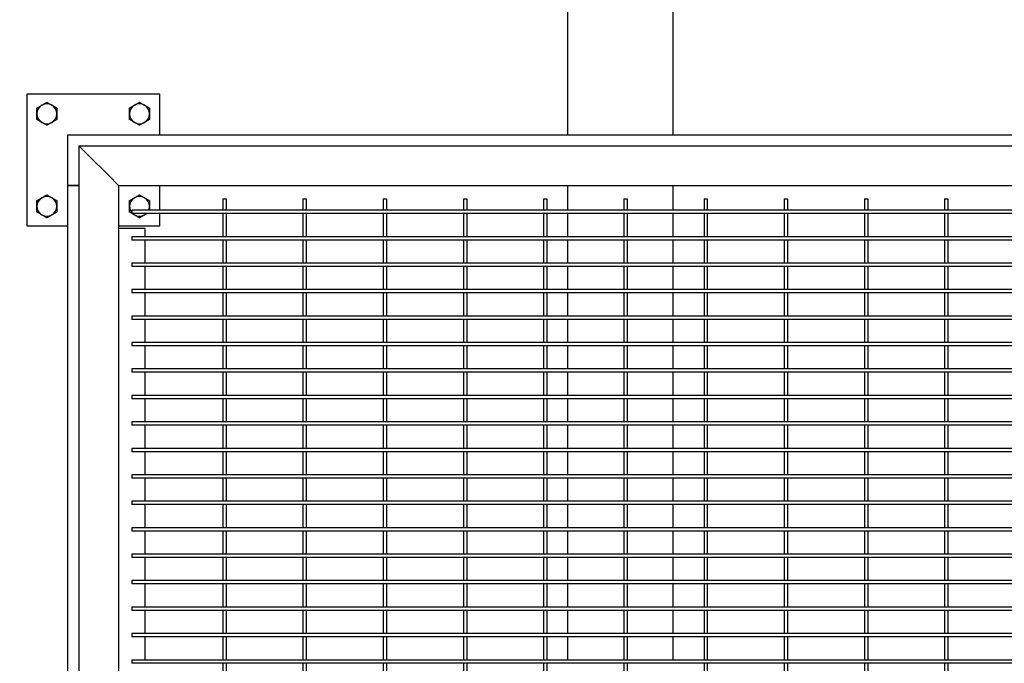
# Model space of a CAD drawing. Header units: inches. Extents: x 36 to 1719, y -84 to 1122.
# Tile 507 of 550: x 914 to 951, y 830 to 854. Entities that reach past the tile are written whole.
import ezdxf

# ---------------------------------------------------------------- set-up
doc = ezdxf.new("R2010")
doc.units = ezdxf.units.IN
doc.header["$LTSCALE"] = 48
doc.header["$MEASUREMENT"] = 0
doc.layers.add('Dimension (ANSI)', color=7, linetype='Continuous', lineweight=25)
doc.layers.add('Visible (ANSI)', color=7, linetype='Continuous', lineweight=30)
doc.styles.add('Note Text (ANSI)', font='tahoma.ttf')
doc.dimstyles.new('Architectural (ANSI)', dxfattribs={"dimscale": 48, "dimtxt": 0.125, "dimasz": 0.098425, "dimexe": 0.125, "dimexo": 0.0625, "dimgap": 0.031496, "dimtad": 0, "dimtih": 1, "dimtoh": 1, "dimdec": 4, "dimrnd": 1e-08, "dimzin": 3, "dimdsep": 46, "dimlunit": 4, "dimtxsty": 'Note Text (ANSI)', "dimcen": 0.09, "dimdle": 0.393701, "dimclrd": 256, "dimclre": 256, "dimclrt": 256, "dimadec": 0, "dimazin": 3, "dimtfac": 0.96, "dimtofl": 0, "dimtmove": 0, "dimatfit": 3, "dimfxl": 1, "dimfrac": 2, "dimtolj": 1, "dimtzin": 12, "dimlwd": -1, "dimlwe": -1, "dimarcsym": 0})

# ---------------------------------------------------------------- blocks, each defined once
blk = doc.blocks.new('*D15')
at = {"layer": 'Defpoints', "color": 0, "transparency": 16777216}
for p in [(1025.918, 851.171), (748.918, 837.215), (1025.918, 740.031)]:
    blk.add_point(p, dxfattribs=at)
at = {"layer": 'Dimension (ANSI)', "transparency": 16777216}
for p, q in [((1025.918, 848.171), (1025.918, 734.031)), ((748.918, 834.215), (748.918, 734.031)), ((753.642, 740.031), (875.572, 740.031)), ((1021.193, 740.031), (899.263, 740.031))]:
    blk.add_line(p, q, dxfattribs=at)
for points in [[(753.642, 740.818), (753.642, 739.243), (748.918, 740.031)], [(1021.193, 740.818), (1021.193, 739.243), (1025.918, 740.031)]]:
    blk.add_solid(points, dxfattribs=at)
at = {"layer": 'Dimension (ANSI)', "transparency": 16777216, "insert": (877.084, 743.156), "char_height": 6, "attachment_point": 1, "style": 'Note Text (ANSI)'}
blk.add_mtext('\\A1;23\'-1"', dxfattribs=at)

msp = doc.modelspace()

# ---------------------------------------------------------------- linework, layer by layer
at = {"layer": 'Visible (ANSI)'}
for p, q in [((934.41768, 886.9914), (934.41768, 849.63131)), ((938.41768, 849.63131), (938.41768, 867.8289)), ((913.99768, 851.17131), (918.99768, 851.17131)), ((913.99768, 846.17131), (913.99768, 851.17131)), ((918.99768, 851.17131), (918.99768, 849.63131)), ((915.53768, 849.63131), (1024.37768, 849.63131)), ((915.53768, 847.71131), (915.53768, 849.63131)), ((915.95768, 849.21131), (916.33268, 848.83631)), ((915.95768, 849.21131), (915.95768, 809.21131)), ((915.95768, 849.21131), (1023.95768, 849.21131)), ((916.33268, 848.83631), (915.95768, 849.21131)), ((917.08268, 848.08631), (916.33268, 848.83631)), ((916.33268, 848.83631), (917.08268, 848.08631)), ((917.08268, 848.08631), (917.45768, 847.71131)), ((917.45768, 847.71131), (917.08268, 848.08631)), ((915.95768, 847.71131), (915.53768, 847.71131)), ((915.53768, 810.71131), (915.53768, 847.71131)), ((915.53768, 847.71131), (915.95768, 847.71131)), ((917.45768, 847.71131), (917.45768, 810.71131)), ((917.45768, 847.71131), (1022.45768, 847.71131)), ((918.99768, 847.71131), (918.99768, 846.77381)), ((934.41768, 847.71131), (934.41768, 846.77381)), ((938.41768, 846.77381), (938.41768, 847.71131)), ((921.39518, 847.21131), (921.52018, 847.21131)), ((921.39518, 847.21131), (921.39518, 846.77381)), ((921.52018, 847.21131), (921.52018, 846.77381)), ((924.42643, 847.21131), (924.55143, 847.21131)), ((924.42643, 847.21131), (924.42643, 846.77381)), ((924.55143, 847.21131), (924.55143, 846.77381)), ((927.45768, 847.21131), (927.58268, 847.21131)), ((927.45768, 847.21131), (927.45768, 846.77381)), ((927.58268, 847.21131), (927.58268, 846.77381)), ((930.48893, 847.21131), (930.61393, 847.21131)), ((930.48893, 847.21131), (930.48893, 846.77381)), ((930.61393, 847.21131), (930.61393, 846.77381)), ((933.52018, 847.21131), (933.64518, 847.21131)), ((933.52018, 847.21131), (933.52018, 846.77381)), ((933.64518, 847.21131), (933.64518, 846.77381)), ((936.55143, 847.21131), (936.67643, 847.21131)), ((936.55143, 847.21131), (936.55143, 846.77381)), ((936.67643, 847.21131), (936.67643, 846.77381)), ((939.58268, 847.21131), (939.70768, 847.21131)), ((939.58268, 847.21131), (939.58268, 846.77381)), ((939.70768, 847.21131), (939.70768, 846.77381)), ((942.61393, 847.21131), (942.73893, 847.21131)), ((942.61393, 847.21131), (942.61393, 846.77381)), ((942.73893, 847.21131), (942.73893, 846.77381)), ((945.64518, 847.21131), (945.77018, 847.21131)), ((945.64518, 847.21131), (945.64518, 846.77381)), ((945.77018, 847.21131), (945.77018, 846.77381)), ((948.67643, 847.21131), (948.80143, 847.21131)), ((948.67643, 847.21131), (948.67643, 846.77381)), ((948.80143, 847.21131), (948.80143, 846.77381)), ((921.45768, 846.77381), (917.95768, 846.77381)), ((917.95768, 846.77381), (917.95768, 846.64881)), ((921.45768, 846.64881), (917.95768, 846.64881)), ((918.99768, 846.64881), (918.99768, 846.17131)), ((921.39518, 846.64881), (921.39518, 845.77381)), ((924.48893, 846.77381), (921.45768, 846.77381)), ((924.48893, 846.64881), (921.45768, 846.64881)), ((921.52018, 846.64881), (921.52018, 845.77381)), ((924.42643, 846.64881), (924.42643, 845.77381)), ((927.52018, 846.77381), (924.48893, 846.77381)), ((927.52018, 846.64881), (924.48893, 846.64881)), ((924.55143, 846.64881), (924.55143, 845.77381)), ((927.45768, 846.64881), (927.45768, 845.77381)), ((930.55143, 846.77381), (927.52018, 846.77381)), ((930.55143, 846.64881), (927.52018, 846.64881)), ((927.58268, 846.64881), (927.58268, 845.77381)), ((930.48893, 846.64881), (930.48893, 845.77381)), ((933.58268, 846.77381), (930.55143, 846.77381)), ((933.58268, 846.64881), (930.55143, 846.64881)), ((930.61393, 846.64881), (930.61393, 845.77381)), ((933.52018, 846.64881), (933.52018, 845.77381)), ((936.61393, 846.77381), (933.58268, 846.77381)), ((936.61393, 846.64881), (933.58268, 846.64881)), ((933.64518, 846.64881), (933.64518, 845.77381)), ((934.41768, 846.64881), (934.41768, 845.77381)), ((936.55143, 846.64881), (936.55143, 845.77381)), ((939.64518, 846.77381), (936.61393, 846.77381)), ((939.64518, 846.64881), (936.61393, 846.64881)), ((936.67643, 846.64881), (936.67643, 845.77381)), ((938.41768, 845.77381), (938.41768, 846.64881)), ((939.58268, 846.64881), (939.58268, 845.77381)), ((942.67643, 846.77381), (939.64518, 846.77381)), ((942.67643, 846.64881), (939.64518, 846.64881)), ((939.70768, 846.64881), (939.70768, 845.77381)), ((942.61393, 846.64881), (942.61393, 845.77381)), ((945.70768, 846.77381), (942.67643, 846.77381)), ((945.70768, 846.64881), (942.67643, 846.64881)), ((942.73893, 846.64881), (942.73893, 845.77381)), ((945.64518, 846.64881), (945.64518, 845.77381)), ((948.73893, 846.77381), (945.70768, 846.77381)), ((948.73893, 846.64881), (945.70768, 846.64881)), ((945.77018, 846.64881), (945.77018, 845.77381)), ((948.67643, 846.64881), (948.67643, 845.77381)), ((951.77018, 846.77381), (948.73893, 846.77381)), ((951.77018, 846.64881), (948.73893, 846.64881)), ((948.80143, 846.64881), (948.80143, 845.77381)), ((915.53768, 846.17131), (913.99768, 846.17131)), ((918.99768, 846.17131), (917.45768, 846.17131)), ((918.45768, 846.08631), (917.45768, 846.08631)), ((918.45768, 845.77381), (918.45768, 846.08631)), ((921.45768, 845.77381), (917.95768, 845.77381)), ((917.95768, 845.77381), (917.95768, 845.64881)), ((921.45768, 845.64881), (917.95768, 845.64881)), ((918.45768, 844.77381), (918.45768, 845.64881)), ((921.39518, 845.64881), (921.39518, 844.77381)), ((924.48893, 845.77381), (921.45768, 845.77381)), ((924.48893, 845.64881), (921.45768, 845.64881)), ((921.52018, 845.64881), (921.52018, 844.77381)), ((924.42643, 845.64881), (924.42643, 844.77381)), ((927.52018, 845.77381), (924.48893, 845.77381)), ((927.52018, 845.64881), (924.48893, 845.64881)), ((924.55143, 845.64881), (924.55143, 844.77381)), ((927.45768, 845.64881), (927.45768, 844.77381)), ((930.55143, 845.77381), (927.52018, 845.77381)), ((930.55143, 845.64881), (927.52018, 845.64881)), ((927.58268, 845.64881), (927.58268, 844.77381)), ((930.48893, 845.64881), (930.48893, 844.77381)), ((933.58268, 845.77381), (930.55143, 845.77381)), ((933.58268, 845.64881), (930.55143, 845.64881)), ((930.61393, 845.64881), (930.61393, 844.77381)), ((933.52018, 845.64881), (933.52018, 844.77381)), ((936.61393, 845.77381), (933.58268, 845.77381)), ((936.61393, 845.64881), (933.58268, 845.64881)), ((933.64518, 845.64881), (933.64518, 844.77381)), ((934.41768, 845.64881), (934.41768, 844.77381)), ((936.55143, 845.64881), (936.55143, 844.77381)), ((939.64518, 845.77381), (936.61393, 845.77381)), ((939.64518, 845.64881), (936.61393, 845.64881)), ((936.67643, 845.64881), (936.67643, 844.77381)), ((938.41768, 844.77381), (938.41768, 845.64881)), ((939.58268, 845.64881), (939.58268, 844.77381)), ((942.67643, 845.77381), (939.64518, 845.77381)), ((942.67643, 845.64881), (939.64518, 845.64881)), ((939.70768, 845.64881), (939.70768, 844.77381)), ((942.61393, 845.64881), (942.61393, 844.77381)), ((945.70768, 845.77381), (942.67643, 845.77381)), ((945.70768, 845.64881), (942.67643, 845.64881)), ((942.73893, 845.64881), (942.73893, 844.77381)), ((945.64518, 845.64881), (945.64518, 844.77381)), ((948.73893, 845.77381), (945.70768, 845.77381)), ((948.73893, 845.64881), (945.70768, 845.64881)), ((945.77018, 845.64881), (945.77018, 844.77381)), ((948.67643, 845.64881), (948.67643, 844.77381)), ((951.77018, 845.77381), (948.73893, 845.77381)), ((951.77018, 845.64881), (948.73893, 845.64881)), ((948.80143, 845.64881), (948.80143, 844.77381)), ((921.45768, 844.77381), (917.95768, 844.77381)), ((917.95768, 844.77381), (917.95768, 844.64881)), ((924.48893, 844.77381), (921.45768, 844.77381)), ((927.52018, 844.77381), (924.48893, 844.77381)), ((930.55143, 844.77381), (927.52018, 844.77381)), ((933.58268, 844.77381), (930.55143, 844.77381)), ((936.61393, 844.77381), (933.58268, 844.77381)), ((939.64518, 844.77381), (936.61393, 844.77381)), ((942.67643, 844.77381), (939.64518, 844.77381)), ((945.70768, 844.77381), (942.67643, 844.77381)), ((948.73893, 844.77381), (945.70768, 844.77381)), ((951.77018, 844.77381), (948.73893, 844.77381)), ((921.45768, 844.64881), (917.95768, 844.64881)), ((918.45768, 843.77381), (918.45768, 844.64881)), ((921.39518, 844.64881), (921.39518, 843.77381)), ((924.48893, 844.64881), (921.45768, 844.64881)), ((921.52018, 844.64881), (921.52018, 843.77381)), ((924.42643, 844.64881), (924.42643, 843.77381)), ((927.52018, 844.64881), (924.48893, 844.64881)), ((924.55143, 844.64881), (924.55143, 843.77381)), ((927.45768, 844.64881), (927.45768, 843.77381)), ((930.55143, 844.64881), (927.52018, 844.64881)), ((927.58268, 844.64881), (927.58268, 843.77381)), ((930.48893, 844.64881), (930.48893, 843.77381)), ((933.58268, 844.64881), (930.55143, 844.64881)), ((930.61393, 844.64881), (930.61393, 843.77381)), ((933.52018, 844.64881), (933.52018, 843.77381)), ((936.61393, 844.64881), (933.58268, 844.64881)), ((933.64518, 844.64881), (933.64518, 843.77381)), ((934.41768, 844.64881), (934.41768, 843.77381)), ((936.55143, 844.64881), (936.55143, 843.77381)), ((939.64518, 844.64881), (936.61393, 844.64881)), ((936.67643, 844.64881), (936.67643, 843.77381)), ((938.41768, 843.77381), (938.41768, 844.64881)), ((939.58268, 844.64881), (939.58268, 843.77381)), ((942.67643, 844.64881), (939.64518, 844.64881)), ((939.70768, 844.64881), (939.70768, 843.77381)), ((942.61393, 844.64881), (942.61393, 843.77381)), ((945.70768, 844.64881), (942.67643, 844.64881)), ((942.73893, 844.64881), (942.73893, 843.77381)), ((945.64518, 844.64881), (945.64518, 843.77381)), ((948.73893, 844.64881), (945.70768, 844.64881)), ((945.77018, 844.64881), (945.77018, 843.77381)), ((948.67643, 844.64881), (948.67643, 843.77381)), ((951.77018, 844.64881), (948.73893, 844.64881)), ((948.80143, 844.64881), (948.80143, 843.77381)), ((921.45768, 843.77381), (917.95768, 843.77381)), ((917.95768, 843.77381), (917.95768, 843.64881)), ((921.45768, 843.64881), (917.95768, 843.64881)), ((918.45768, 842.77381), (918.45768, 843.64881)), ((921.39518, 843.64881), (921.39518, 842.77381)), ((924.48893, 843.77381), (921.45768, 843.77381)), ((924.48893, 843.64881), (921.45768, 843.64881)), ((921.52018, 843.64881), (921.52018, 842.77381)), ((924.42643, 843.64881), (924.42643, 842.77381)), ((927.52018, 843.77381), (924.48893, 843.77381)), ((927.52018, 843.64881), (924.48893, 843.64881)), ((924.55143, 843.64881), (924.55143, 842.77381)), ((927.45768, 843.64881), (927.45768, 842.77381)), ((930.55143, 843.77381), (927.52018, 843.77381)), ((930.55143, 843.64881), (927.52018, 843.64881)), ((927.58268, 843.64881), (927.58268, 842.77381)), ((930.48893, 843.64881), (930.48893, 842.77381)), ((933.58268, 843.77381), (930.55143, 843.77381)), ((933.58268, 843.64881), (930.55143, 843.64881)), ((930.61393, 843.64881), (930.61393, 842.77381)), ((933.52018, 843.64881), (933.52018, 842.77381)), ((936.61393, 843.77381), (933.58268, 843.77381)), ((936.61393, 843.64881), (933.58268, 843.64881)), ((933.64518, 843.64881), (933.64518, 842.77381)), ((934.41768, 843.64881), (934.41768, 842.77381)), ((936.55143, 843.64881), (936.55143, 842.77381)), ((939.64518, 843.77381), (936.61393, 843.77381)), ((939.64518, 843.64881), (936.61393, 843.64881)), ((936.67643, 843.64881), (936.67643, 842.77381)), ((938.41768, 842.77381), (938.41768, 843.64881)), ((939.58268, 843.64881), (939.58268, 842.77381)), ((942.67643, 843.77381), (939.64518, 843.77381)), ((942.67643, 843.64881), (939.64518, 843.64881)), ((939.70768, 843.64881), (939.70768, 842.77381)), ((942.61393, 843.64881), (942.61393, 842.77381)), ((945.70768, 843.77381), (942.67643, 843.77381)), ((945.70768, 843.64881), (942.67643, 843.64881)), ((942.73893, 843.64881), (942.73893, 842.77381)), ((945.64518, 843.64881), (945.64518, 842.77381)), ((948.73893, 843.77381), (945.70768, 843.77381)), ((948.73893, 843.64881), (945.70768, 843.64881)), ((945.77018, 843.64881), (945.77018, 842.77381)), ((948.67643, 843.64881), (948.67643, 842.77381)), ((951.77018, 843.77381), (948.73893, 843.77381)), ((951.77018, 843.64881), (948.73893, 843.64881)), ((948.80143, 843.64881), (948.80143, 842.77381)), ((921.45768, 842.77381), (917.95768, 842.77381)), ((917.95768, 842.77381), (917.95768, 842.64881)), ((921.45768, 842.64881), (917.95768, 842.64881)), ((918.45768, 841.77381), (918.45768, 842.64881)), ((921.39518, 842.64881), (921.39518, 841.77381)), ((924.48893, 842.77381), (921.45768, 842.77381)), ((924.48893, 842.64881), (921.45768, 842.64881)), ((921.52018, 842.64881), (921.52018, 841.77381)), ((924.42643, 842.64881), (924.42643, 841.77381)), ((927.52018, 842.77381), (924.48893, 842.77381)), ((927.52018, 842.64881), (924.48893, 842.64881)), ((924.55143, 842.64881), (924.55143, 841.77381)), ((927.45768, 842.64881), (927.45768, 841.77381)), ((930.55143, 842.77381), (927.52018, 842.77381)), ((930.55143, 842.64881), (927.52018, 842.64881)), ((927.58268, 842.64881), (927.58268, 841.77381)), ((930.48893, 842.64881), (930.48893, 841.77381)), ((933.58268, 842.77381), (930.55143, 842.77381)), ((933.58268, 842.64881), (930.55143, 842.64881)), ((930.61393, 842.64881), (930.61393, 841.77381)), ((933.52018, 842.64881), (933.52018, 841.77381)), ((936.61393, 842.77381), (933.58268, 842.77381)), ((936.61393, 842.64881), (933.58268, 842.64881)), ((933.64518, 842.64881), (933.64518, 841.77381)), ((934.41768, 842.64881), (934.41768, 841.77381)), ((936.55143, 842.64881), (936.55143, 841.77381)), ((939.64518, 842.77381), (936.61393, 842.77381)), ((939.64518, 842.64881), (936.61393, 842.64881)), ((936.67643, 842.64881), (936.67643, 841.77381)), ((938.41768, 841.77381), (938.41768, 842.64881)), ((939.58268, 842.64881), (939.58268, 841.77381)), ((942.67643, 842.77381), (939.64518, 842.77381)), ((942.67643, 842.64881), (939.64518, 842.64881)), ((939.70768, 842.64881), (939.70768, 841.77381)), ((942.61393, 842.64881), (942.61393, 841.77381)), ((945.70768, 842.77381), (942.67643, 842.77381)), ((945.70768, 842.64881), (942.67643, 842.64881)), ((942.73893, 842.64881), (942.73893, 841.77381)), ((945.64518, 842.64881), (945.64518, 841.77381)), ((948.73893, 842.77381), (945.70768, 842.77381)), ((948.73893, 842.64881), (945.70768, 842.64881)), ((945.77018, 842.64881), (945.77018, 841.77381)), ((948.67643, 842.64881), (948.67643, 841.77381)), ((951.77018, 842.77381), (948.73893, 842.77381)), ((951.77018, 842.64881), (948.73893, 842.64881)), ((948.80143, 842.64881), (948.80143, 841.77381)), ((921.45768, 841.77381), (917.95768, 841.77381)), ((917.95768, 841.77381), (917.95768, 841.64881)), ((924.48893, 841.77381), (921.45768, 841.77381)), ((927.52018, 841.77381), (924.48893, 841.77381)), ((930.55143, 841.77381), (927.52018, 841.77381)), ((933.58268, 841.77381), (930.55143, 841.77381)), ((936.61393, 841.77381), (933.58268, 841.77381)), ((939.64518, 841.77381), (936.61393, 841.77381)), ((942.67643, 841.77381), (939.64518, 841.77381)), ((945.70768, 841.77381), (942.67643, 841.77381)), ((948.73893, 841.77381), (945.70768, 841.77381)), ((951.77018, 841.77381), (948.73893, 841.77381)), ((921.45768, 841.64881), (917.95768, 841.64881)), ((918.45768, 840.77381), (918.45768, 841.64881)), ((921.39518, 841.64881), (921.39518, 840.77381)), ((924.48893, 841.64881), (921.45768, 841.64881)), ((921.52018, 841.64881), (921.52018, 840.77381)), ((924.42643, 841.64881), (924.42643, 840.77381)), ((927.52018, 841.64881), (924.48893, 841.64881)), ((924.55143, 841.64881), (924.55143, 840.77381)), ((927.45768, 841.64881), (927.45768, 840.77381)), ((930.55143, 841.64881), (927.52018, 841.64881)), ((927.58268, 841.64881), (927.58268, 840.77381)), ((930.48893, 841.64881), (930.48893, 840.77381)), ((933.58268, 841.64881), (930.55143, 841.64881)), ((930.61393, 841.64881), (930.61393, 840.77381)), ((933.52018, 841.64881), (933.52018, 840.77381)), ((936.61393, 841.64881), (933.58268, 841.64881)), ((933.64518, 841.64881), (933.64518, 840.77381)), ((934.41768, 841.64881), (934.41768, 840.77381)), ((936.55143, 841.64881), (936.55143, 840.77381)), ((939.64518, 841.64881), (936.61393, 841.64881)), ((936.67643, 841.64881), (936.67643, 840.77381)), ((938.41768, 840.77381), (938.41768, 841.64881)), ((939.58268, 841.64881), (939.58268, 840.77381)), ((942.67643, 841.64881), (939.64518, 841.64881)), ((939.70768, 841.64881), (939.70768, 840.77381)), ((942.61393, 841.64881), (942.61393, 840.77381)), ((945.70768, 841.64881), (942.67643, 841.64881)), ((942.73893, 841.64881), (942.73893, 840.77381)), ((945.64518, 841.64881), (945.64518, 840.77381)), ((948.73893, 841.64881), (945.70768, 841.64881)), ((945.77018, 841.64881), (945.77018, 840.77381)), ((948.67643, 841.64881), (948.67643, 840.77381)), ((951.77018, 841.64881), (948.73893, 841.64881)), ((948.80143, 841.64881), (948.80143, 840.77381)), ((921.45768, 840.77381), (917.95768, 840.77381)), ((917.95768, 840.77381), (917.95768, 840.64881)), ((921.45768, 840.64881), (917.95768, 840.64881)), ((918.45768, 839.77381), (918.45768, 840.64881)), ((921.39518, 840.64881), (921.39518, 839.77381)), ((924.48893, 840.77381), (921.45768, 840.77381)), ((924.48893, 840.64881), (921.45768, 840.64881)), ((921.52018, 840.64881), (921.52018, 839.77381)), ((924.42643, 840.64881), (924.42643, 839.77381)), ((927.52018, 840.77381), (924.48893, 840.77381)), ((927.52018, 840.64881), (924.48893, 840.64881)), ((924.55143, 840.64881), (924.55143, 839.77381)), ((927.45768, 840.64881), (927.45768, 839.77381)), ((930.55143, 840.77381), (927.52018, 840.77381)), ((930.55143, 840.64881), (927.52018, 840.64881)), ((927.58268, 840.64881), (927.58268, 839.77381)), ((930.48893, 840.64881), (930.48893, 839.77381)), ((933.58268, 840.77381), (930.55143, 840.77381)), ((933.58268, 840.64881), (930.55143, 840.64881)), ((930.61393, 840.64881), (930.61393, 839.77381)), ((933.52018, 840.64881), (933.52018, 839.77381)), ((936.61393, 840.77381), (933.58268, 840.77381)), ((936.61393, 840.64881), (933.58268, 840.64881)), ((933.64518, 840.64881), (933.64518, 839.77381)), ((934.41768, 840.64881), (934.41768, 839.77381)), ((936.55143, 840.64881), (936.55143, 839.77381)), ((939.64518, 840.77381), (936.61393, 840.77381)), ((939.64518, 840.64881), (936.61393, 840.64881)), ((936.67643, 840.64881), (936.67643, 839.77381)), ((938.41768, 839.77381), (938.41768, 840.64881)), ((939.58268, 840.64881), (939.58268, 839.77381)), ((942.67643, 840.77381), (939.64518, 840.77381)), ((942.67643, 840.64881), (939.64518, 840.64881)), ((939.70768, 840.64881), (939.70768, 839.77381)), ((942.61393, 840.64881), (942.61393, 839.77381)), ((945.70768, 840.77381), (942.67643, 840.77381)), ((945.70768, 840.64881), (942.67643, 840.64881)), ((942.73893, 840.64881), (942.73893, 839.77381)), ((945.64518, 840.64881), (945.64518, 839.77381)), ((948.73893, 840.77381), (945.70768, 840.77381)), ((948.73893, 840.64881), (945.70768, 840.64881)), ((945.77018, 840.64881), (945.77018, 839.77381)), ((948.67643, 840.64881), (948.67643, 839.77381)), ((951.77018, 840.77381), (948.73893, 840.77381)), ((951.77018, 840.64881), (948.73893, 840.64881)), ((948.80143, 840.64881), (948.80143, 839.77381)), ((921.45768, 839.77381), (917.95768, 839.77381)), ((917.95768, 839.77381), (917.95768, 839.64881)), ((921.45768, 839.64881), (917.95768, 839.64881)), ((918.45768, 838.77381), (918.45768, 839.64881)), ((921.39518, 839.64881), (921.39518, 838.77381)), ((924.48893, 839.77381), (921.45768, 839.77381)), ((924.48893, 839.64881), (921.45768, 839.64881)), ((921.52018, 839.64881), (921.52018, 838.77381)), ((924.42643, 839.64881), (924.42643, 838.77381)), ((927.52018, 839.77381), (924.48893, 839.77381)), ((927.52018, 839.64881), (924.48893, 839.64881)), ((924.55143, 839.64881), (924.55143, 838.77381)), ((927.45768, 839.64881), (927.45768, 838.77381)), ((930.55143, 839.77381), (927.52018, 839.77381)), ((930.55143, 839.64881), (927.52018, 839.64881)), ((927.58268, 839.64881), (927.58268, 838.77381)), ((930.48893, 839.64881), (930.48893, 838.77381)), ((933.58268, 839.77381), (930.55143, 839.77381)), ((933.58268, 839.64881), (930.55143, 839.64881)), ((930.61393, 839.64881), (930.61393, 838.77381)), ((933.52018, 839.64881), (933.52018, 838.77381)), ((936.61393, 839.77381), (933.58268, 839.77381)), ((936.61393, 839.64881), (933.58268, 839.64881)), ((933.64518, 839.64881), (933.64518, 838.77381)), ((934.41768, 839.64881), (934.41768, 838.77381)), ((936.55143, 839.64881), (936.55143, 838.77381)), ((939.64518, 839.77381), (936.61393, 839.77381)), ((939.64518, 839.64881), (936.61393, 839.64881)), ((936.67643, 839.64881), (936.67643, 838.77381)), ((938.41768, 838.77381), (938.41768, 839.64881)), ((939.58268, 839.64881), (939.58268, 838.77381)), ((942.67643, 839.77381), (939.64518, 839.77381)), ((942.67643, 839.64881), (939.64518, 839.64881)), ((939.70768, 839.64881), (939.70768, 838.77381)), ((942.61393, 839.64881), (942.61393, 838.77381)), ((945.70768, 839.77381), (942.67643, 839.77381)), ((945.70768, 839.64881), (942.67643, 839.64881)), ((942.73893, 839.64881), (942.73893, 838.77381)), ((945.64518, 839.64881), (945.64518, 838.77381)), ((948.73893, 839.77381), (945.70768, 839.77381)), ((948.73893, 839.64881), (945.70768, 839.64881)), ((945.77018, 839.64881), (945.77018, 838.77381)), ((948.67643, 839.64881), (948.67643, 838.77381)), ((951.77018, 839.77381), (948.73893, 839.77381)), ((951.77018, 839.64881), (948.73893, 839.64881)), ((948.80143, 839.64881), (948.80143, 838.77381)), ((921.45768, 838.77381), (917.95768, 838.77381)), ((917.95768, 838.77381), (917.95768, 838.64881)), ((921.45768, 838.64881), (917.95768, 838.64881)), ((918.45768, 837.77381), (918.45768, 838.64881)), ((921.39518, 838.64881), (921.39518, 837.77381)), ((924.48893, 838.77381), (921.45768, 838.77381)), ((924.48893, 838.64881), (921.45768, 838.64881)), ((921.52018, 838.64881), (921.52018, 837.77381)), ((924.42643, 838.64881), (924.42643, 837.77381)), ((927.52018, 838.77381), (924.48893, 838.77381)), ((927.52018, 838.64881), (924.48893, 838.64881)), ((924.55143, 838.64881), (924.55143, 837.77381)), ((927.45768, 838.64881), (927.45768, 837.77381)), ((930.55143, 838.77381), (927.52018, 838.77381)), ((930.55143, 838.64881), (927.52018, 838.64881)), ((927.58268, 838.64881), (927.58268, 837.77381)), ((930.48893, 838.64881), (930.48893, 837.77381)), ((933.58268, 838.77381), (930.55143, 838.77381)), ((933.58268, 838.64881), (930.55143, 838.64881)), ((930.61393, 838.64881), (930.61393, 837.77381)), ((933.52018, 838.64881), (933.52018, 837.77381)), ((936.61393, 838.77381), (933.58268, 838.77381)), ((936.61393, 838.64881), (933.58268, 838.64881)), ((933.64518, 838.64881), (933.64518, 837.77381)), ((934.41768, 838.64881), (934.41768, 837.77381)), ((936.55143, 838.64881), (936.55143, 837.77381)), ((939.64518, 838.77381), (936.61393, 838.77381)), ((939.64518, 838.64881), (936.61393, 838.64881)), ((936.67643, 838.64881), (936.67643, 837.77381)), ((938.41768, 837.77381), (938.41768, 838.64881)), ((939.58268, 838.64881), (939.58268, 837.77381)), ((942.67643, 838.77381), (939.64518, 838.77381)), ((942.67643, 838.64881), (939.64518, 838.64881)), ((939.70768, 838.64881), (939.70768, 837.77381)), ((942.61393, 838.64881), (942.61393, 837.77381)), ((945.70768, 838.77381), (942.67643, 838.77381)), ((945.70768, 838.64881), (942.67643, 838.64881)), ((942.73893, 838.64881), (942.73893, 837.77381)), ((945.64518, 838.64881), (945.64518, 837.77381)), ((948.73893, 838.77381), (945.70768, 838.77381)), ((948.73893, 838.64881), (945.70768, 838.64881)), ((945.77018, 838.64881), (945.77018, 837.77381)), ((948.67643, 838.64881), (948.67643, 837.77381)), ((951.77018, 838.77381), (948.73893, 838.77381)), ((951.77018, 838.64881), (948.73893, 838.64881)), ((948.80143, 838.64881), (948.80143, 837.77381)), ((921.45768, 837.77381), (917.95768, 837.77381)), ((917.95768, 837.77381), (917.95768, 837.64881)), ((924.48893, 837.77381), (921.45768, 837.77381)), ((927.52018, 837.77381), (924.48893, 837.77381)), ((930.55143, 837.77381), (927.52018, 837.77381)), ((933.58268, 837.77381), (930.55143, 837.77381)), ((936.61393, 837.77381), (933.58268, 837.77381)), ((939.64518, 837.77381), (936.61393, 837.77381)), ((942.67643, 837.77381), (939.64518, 837.77381)), ((945.70768, 837.77381), (942.67643, 837.77381)), ((948.73893, 837.77381), (945.70768, 837.77381)), ((951.77018, 837.77381), (948.73893, 837.77381)), ((921.45768, 837.64881), (917.95768, 837.64881)), ((918.45768, 836.77381), (918.45768, 837.64881)), ((921.39518, 837.64881), (921.39518, 836.77381)), ((924.48893, 837.64881), (921.45768, 837.64881)), ((921.52018, 837.64881), (921.52018, 836.77381)), ((924.42643, 837.64881), (924.42643, 836.77381)), ((927.52018, 837.64881), (924.48893, 837.64881)), ((924.55143, 837.64881), (924.55143, 836.77381)), ((927.45768, 837.64881), (927.45768, 836.77381)), ((930.55143, 837.64881), (927.52018, 837.64881)), ((927.58268, 837.64881), (927.58268, 836.77381)), ((930.48893, 837.64881), (930.48893, 836.77381)), ((933.58268, 837.64881), (930.55143, 837.64881)), ((930.61393, 837.64881), (930.61393, 836.77381)), ((933.52018, 837.64881), (933.52018, 836.77381)), ((936.61393, 837.64881), (933.58268, 837.64881)), ((933.64518, 837.64881), (933.64518, 836.77381)), ((934.41768, 837.64881), (934.41768, 836.77381)), ((936.55143, 837.64881), (936.55143, 836.77381)), ((939.64518, 837.64881), (936.61393, 837.64881)), ((936.67643, 837.64881), (936.67643, 836.77381)), ((938.41768, 836.77381), (938.41768, 837.64881)), ((939.58268, 837.64881), (939.58268, 836.77381)), ((942.67643, 837.64881), (939.64518, 837.64881)), ((939.70768, 837.64881), (939.70768, 836.77381)), ((942.61393, 837.64881), (942.61393, 836.77381)), ((945.70768, 837.64881), (942.67643, 837.64881)), ((942.73893, 837.64881), (942.73893, 836.77381)), ((945.64518, 837.64881), (945.64518, 836.77381)), ((948.73893, 837.64881), (945.70768, 837.64881)), ((945.77018, 837.64881), (945.77018, 836.77381)), ((948.67643, 837.64881), (948.67643, 836.77381)), ((951.77018, 837.64881), (948.73893, 837.64881)), ((948.80143, 837.64881), (948.80143, 836.77381)), ((921.45768, 836.77381), (917.95768, 836.77381)), ((917.95768, 836.77381), (917.95768, 836.64881)), ((921.45768, 836.64881), (917.95768, 836.64881)), ((918.45768, 835.77381), (918.45768, 836.64881)), ((921.39518, 836.64881), (921.39518, 835.77381)), ((924.48893, 836.77381), (921.45768, 836.77381)), ((924.48893, 836.64881), (921.45768, 836.64881)), ((921.52018, 836.64881), (921.52018, 835.77381)), ((924.42643, 836.64881), (924.42643, 835.77381)), ((927.52018, 836.77381), (924.48893, 836.77381)), ((927.52018, 836.64881), (924.48893, 836.64881)), ((924.55143, 836.64881), (924.55143, 835.77381)), ((927.45768, 836.64881), (927.45768, 835.77381)), ((930.55143, 836.77381), (927.52018, 836.77381)), ((930.55143, 836.64881), (927.52018, 836.64881)), ((927.58268, 836.64881), (927.58268, 835.77381)), ((930.48893, 836.64881), (930.48893, 835.77381)), ((933.58268, 836.77381), (930.55143, 836.77381)), ((933.58268, 836.64881), (930.55143, 836.64881)), ((930.61393, 836.64881), (930.61393, 835.77381)), ((933.52018, 836.64881), (933.52018, 835.77381)), ((936.61393, 836.77381), (933.58268, 836.77381)), ((936.61393, 836.64881), (933.58268, 836.64881)), ((933.64518, 836.64881), (933.64518, 835.77381)), ((934.41768, 836.64881), (934.41768, 835.77381)), ((936.55143, 836.64881), (936.55143, 835.77381)), ((939.64518, 836.77381), (936.61393, 836.77381)), ((939.64518, 836.64881), (936.61393, 836.64881)), ((936.67643, 836.64881), (936.67643, 835.77381)), ((938.41768, 835.77381), (938.41768, 836.64881)), ((939.58268, 836.64881), (939.58268, 835.77381)), ((942.67643, 836.77381), (939.64518, 836.77381)), ((942.67643, 836.64881), (939.64518, 836.64881)), ((939.70768, 836.64881), (939.70768, 835.77381)), ((942.61393, 836.64881), (942.61393, 835.77381)), ((945.70768, 836.77381), (942.67643, 836.77381)), ((945.70768, 836.64881), (942.67643, 836.64881)), ((942.73893, 836.64881), (942.73893, 835.77381)), ((945.64518, 836.64881), (945.64518, 835.77381)), ((948.73893, 836.77381), (945.70768, 836.77381)), ((948.73893, 836.64881), (945.70768, 836.64881)), ((945.77018, 836.64881), (945.77018, 835.77381)), ((948.67643, 836.64881), (948.67643, 835.77381)), ((951.77018, 836.77381), (948.73893, 836.77381)), ((951.77018, 836.64881), (948.73893, 836.64881)), ((948.80143, 836.64881), (948.80143, 835.77381)), ((921.45768, 835.77381), (917.95768, 835.77381)), ((917.95768, 835.77381), (917.95768, 835.64881)), ((921.45768, 835.64881), (917.95768, 835.64881)), ((918.45768, 834.77381), (918.45768, 835.64881)), ((921.39518, 835.64881), (921.39518, 834.77381)), ((924.48893, 835.77381), (921.45768, 835.77381)), ((924.48893, 835.64881), (921.45768, 835.64881)), ((921.52018, 835.64881), (921.52018, 834.77381)), ((924.42643, 835.64881), (924.42643, 834.77381)), ((927.52018, 835.77381), (924.48893, 835.77381)), ((927.52018, 835.64881), (924.48893, 835.64881)), ((924.55143, 835.64881), (924.55143, 834.77381)), ((927.45768, 835.64881), (927.45768, 834.77381)), ((930.55143, 835.77381), (927.52018, 835.77381)), ((930.55143, 835.64881), (927.52018, 835.64881)), ((927.58268, 835.64881), (927.58268, 834.77381)), ((930.48893, 835.64881), (930.48893, 834.77381)), ((933.58268, 835.77381), (930.55143, 835.77381)), ((933.58268, 835.64881), (930.55143, 835.64881)), ((930.61393, 835.64881), (930.61393, 834.77381)), ((933.52018, 835.64881), (933.52018, 834.77381)), ((936.61393, 835.77381), (933.58268, 835.77381)), ((936.61393, 835.64881), (933.58268, 835.64881)), ((933.64518, 835.64881), (933.64518, 834.77381)), ((934.41768, 835.64881), (934.41768, 834.77381)), ((936.55143, 835.64881), (936.55143, 834.77381)), ((939.64518, 835.77381), (936.61393, 835.77381)), ((939.64518, 835.64881), (936.61393, 835.64881)), ((936.67643, 835.64881), (936.67643, 834.77381)), ((938.41768, 834.77381), (938.41768, 835.64881)), ((939.58268, 835.64881), (939.58268, 834.77381)), ((942.67643, 835.77381), (939.64518, 835.77381)), ((942.67643, 835.64881), (939.64518, 835.64881)), ((939.70768, 835.64881), (939.70768, 834.77381)), ((942.61393, 835.64881), (942.61393, 834.77381)), ((945.70768, 835.77381), (942.67643, 835.77381)), ((945.70768, 835.64881), (942.67643, 835.64881)), ((942.73893, 835.64881), (942.73893, 834.77381)), ((945.64518, 835.64881), (945.64518, 834.77381)), ((948.73893, 835.77381), (945.70768, 835.77381)), ((948.73893, 835.64881), (945.70768, 835.64881)), ((945.77018, 835.64881), (945.77018, 834.77381)), ((948.67643, 835.64881), (948.67643, 834.77381)), ((951.77018, 835.77381), (948.73893, 835.77381)), ((951.77018, 835.64881), (948.73893, 835.64881)), ((948.80143, 835.64881), (948.80143, 834.77381)), ((921.45768, 834.77381), (917.95768, 834.77381)), ((917.95768, 834.77381), (917.95768, 834.64881)), ((924.48893, 834.77381), (921.45768, 834.77381)), ((927.52018, 834.77381), (924.48893, 834.77381)), ((930.55143, 834.77381), (927.52018, 834.77381)), ((933.58268, 834.77381), (930.55143, 834.77381)), ((936.61393, 834.77381), (933.58268, 834.77381)), ((939.64518, 834.77381), (936.61393, 834.77381)), ((942.67643, 834.77381), (939.64518, 834.77381)), ((945.70768, 834.77381), (942.67643, 834.77381)), ((948.73893, 834.77381), (945.70768, 834.77381)), ((951.77018, 834.77381), (948.73893, 834.77381)), ((921.45768, 834.64881), (917.95768, 834.64881)), ((918.45768, 833.77381), (918.45768, 834.64881)), ((921.39518, 834.64881), (921.39518, 833.77381)), ((924.48893, 834.64881), (921.45768, 834.64881)), ((921.52018, 834.64881), (921.52018, 833.77381)), ((924.42643, 834.64881), (924.42643, 833.77381)), ((927.52018, 834.64881), (924.48893, 834.64881)), ((924.55143, 834.64881), (924.55143, 833.77381)), ((927.45768, 834.64881), (927.45768, 833.77381)), ((930.55143, 834.64881), (927.52018, 834.64881)), ((927.58268, 834.64881), (927.58268, 833.77381)), ((930.48893, 834.64881), (930.48893, 833.77381)), ((933.58268, 834.64881), (930.55143, 834.64881)), ((930.61393, 834.64881), (930.61393, 833.77381)), ((933.52018, 834.64881), (933.52018, 833.77381)), ((936.61393, 834.64881), (933.58268, 834.64881)), ((933.64518, 834.64881), (933.64518, 833.77381)), ((934.41768, 834.64881), (934.41768, 833.77381)), ((936.55143, 834.64881), (936.55143, 833.77381)), ((939.64518, 834.64881), (936.61393, 834.64881)), ((936.67643, 834.64881), (936.67643, 833.77381)), ((938.41768, 833.77381), (938.41768, 834.64881)), ((939.58268, 834.64881), (939.58268, 833.77381)), ((942.67643, 834.64881), (939.64518, 834.64881)), ((939.70768, 834.64881), (939.70768, 833.77381)), ((942.61393, 834.64881), (942.61393, 833.77381)), ((945.70768, 834.64881), (942.67643, 834.64881)), ((942.73893, 834.64881), (942.73893, 833.77381)), ((945.64518, 834.64881), (945.64518, 833.77381)), ((948.73893, 834.64881), (945.70768, 834.64881)), ((945.77018, 834.64881), (945.77018, 833.77381)), ((948.67643, 834.64881), (948.67643, 833.77381)), ((951.77018, 834.64881), (948.73893, 834.64881)), ((948.80143, 834.64881), (948.80143, 833.77381)), ((921.45768, 833.77381), (917.95768, 833.77381)), ((917.95768, 833.77381), (917.95768, 833.64881)), ((921.45768, 833.64881), (917.95768, 833.64881)), ((918.45768, 832.77381), (918.45768, 833.64881)), ((921.39518, 833.64881), (921.39518, 832.77381)), ((924.48893, 833.77381), (921.45768, 833.77381)), ((924.48893, 833.64881), (921.45768, 833.64881)), ((921.52018, 833.64881), (921.52018, 832.77381)), ((924.42643, 833.64881), (924.42643, 832.77381)), ((927.52018, 833.77381), (924.48893, 833.77381)), ((927.52018, 833.64881), (924.48893, 833.64881)), ((924.55143, 833.64881), (924.55143, 832.77381)), ((927.45768, 833.64881), (927.45768, 832.77381)), ((930.55143, 833.77381), (927.52018, 833.77381)), ((930.55143, 833.64881), (927.52018, 833.64881)), ((927.58268, 833.64881), (927.58268, 832.77381)), ((930.48893, 833.64881), (930.48893, 832.77381)), ((933.58268, 833.77381), (930.55143, 833.77381)), ((933.58268, 833.64881), (930.55143, 833.64881)), ((930.61393, 833.64881), (930.61393, 832.77381)), ((933.52018, 833.64881), (933.52018, 832.77381)), ((936.61393, 833.77381), (933.58268, 833.77381)), ((936.61393, 833.64881), (933.58268, 833.64881)), ((933.64518, 833.64881), (933.64518, 832.77381)), ((934.41768, 833.64881), (934.41768, 832.77381)), ((936.55143, 833.64881), (936.55143, 832.77381)), ((939.64518, 833.77381), (936.61393, 833.77381)), ((939.64518, 833.64881), (936.61393, 833.64881)), ((936.67643, 833.64881), (936.67643, 832.77381)), ((938.41768, 832.77381), (938.41768, 833.64881)), ((939.58268, 833.64881), (939.58268, 832.77381)), ((942.67643, 833.77381), (939.64518, 833.77381)), ((942.67643, 833.64881), (939.64518, 833.64881)), ((939.70768, 833.64881), (939.70768, 832.77381)), ((942.61393, 833.64881), (942.61393, 832.77381)), ((945.70768, 833.77381), (942.67643, 833.77381)), ((945.70768, 833.64881), (942.67643, 833.64881)), ((942.73893, 833.64881), (942.73893, 832.77381)), ((945.64518, 833.64881), (945.64518, 832.77381)), ((948.73893, 833.77381), (945.70768, 833.77381)), ((948.73893, 833.64881), (945.70768, 833.64881)), ((945.77018, 833.64881), (945.77018, 832.77381)), ((948.67643, 833.64881), (948.67643, 832.77381)), ((951.77018, 833.77381), (948.73893, 833.77381)), ((951.77018, 833.64881), (948.73893, 833.64881)), ((948.80143, 833.64881), (948.80143, 832.77381)), ((921.45768, 832.77381), (917.95768, 832.77381)), ((917.95768, 832.77381), (917.95768, 832.64881)), ((921.45768, 832.64881), (917.95768, 832.64881)), ((918.45768, 831.77381), (918.45768, 832.64881)), ((921.39518, 832.64881), (921.39518, 831.77381)), ((924.48893, 832.77381), (921.45768, 832.77381)), ((924.48893, 832.64881), (921.45768, 832.64881)), ((921.52018, 832.64881), (921.52018, 831.77381)), ((924.42643, 832.64881), (924.42643, 831.77381)), ((927.52018, 832.77381), (924.48893, 832.77381)), ((927.52018, 832.64881), (924.48893, 832.64881)), ((924.55143, 832.64881), (924.55143, 831.77381)), ((927.45768, 832.64881), (927.45768, 831.77381)), ((930.55143, 832.77381), (927.52018, 832.77381)), ((930.55143, 832.64881), (927.52018, 832.64881)), ((927.58268, 832.64881), (927.58268, 831.77381)), ((930.48893, 832.64881), (930.48893, 831.77381)), ((933.58268, 832.77381), (930.55143, 832.77381)), ((933.58268, 832.64881), (930.55143, 832.64881)), ((930.61393, 832.64881), (930.61393, 831.77381)), ((933.52018, 832.64881), (933.52018, 831.77381)), ((936.61393, 832.77381), (933.58268, 832.77381)), ((936.61393, 832.64881), (933.58268, 832.64881)), ((933.64518, 832.64881), (933.64518, 831.77381)), ((934.41768, 832.64881), (934.41768, 831.77381)), ((936.55143, 832.64881), (936.55143, 831.77381)), ((939.64518, 832.77381), (936.61393, 832.77381)), ((939.64518, 832.64881), (936.61393, 832.64881)), ((936.67643, 832.64881), (936.67643, 831.77381)), ((938.41768, 831.77381), (938.41768, 832.64881)), ((939.58268, 832.64881), (939.58268, 831.77381)), ((942.67643, 832.77381), (939.64518, 832.77381)), ((942.67643, 832.64881), (939.64518, 832.64881)), ((939.70768, 832.64881), (939.70768, 831.77381)), ((942.61393, 832.64881), (942.61393, 831.77381)), ((945.70768, 832.77381), (942.67643, 832.77381)), ((945.70768, 832.64881), (942.67643, 832.64881)), ((942.73893, 832.64881), (942.73893, 831.77381)), ((945.64518, 832.64881), (945.64518, 831.77381)), ((948.73893, 832.77381), (945.70768, 832.77381)), ((948.73893, 832.64881), (945.70768, 832.64881)), ((945.77018, 832.64881), (945.77018, 831.77381)), ((948.67643, 832.64881), (948.67643, 831.77381)), ((951.77018, 832.77381), (948.73893, 832.77381)), ((951.77018, 832.64881), (948.73893, 832.64881)), ((948.80143, 832.64881), (948.80143, 831.77381)), ((921.45768, 831.77381), (917.95768, 831.77381)), ((917.95768, 831.77381), (917.95768, 831.64881)), ((924.48893, 831.77381), (921.45768, 831.77381)), ((927.52018, 831.77381), (924.48893, 831.77381)), ((930.55143, 831.77381), (927.52018, 831.77381)), ((933.58268, 831.77381), (930.55143, 831.77381)), ((936.61393, 831.77381), (933.58268, 831.77381)), ((939.64518, 831.77381), (936.61393, 831.77381)), ((942.67643, 831.77381), (939.64518, 831.77381)), ((945.70768, 831.77381), (942.67643, 831.77381)), ((948.73893, 831.77381), (945.70768, 831.77381)), ((951.77018, 831.77381), (948.73893, 831.77381)), ((921.45768, 831.64881), (917.95768, 831.64881)), ((918.45768, 830.77381), (918.45768, 831.64881)), ((921.39518, 831.64881), (921.39518, 830.77381)), ((924.48893, 831.64881), (921.45768, 831.64881)), ((921.52018, 831.64881), (921.52018, 830.77381)), ((924.42643, 831.64881), (924.42643, 830.77381)), ((927.52018, 831.64881), (924.48893, 831.64881)), ((924.55143, 831.64881), (924.55143, 830.77381)), ((927.45768, 831.64881), (927.45768, 830.77381)), ((930.55143, 831.64881), (927.52018, 831.64881)), ((927.58268, 831.64881), (927.58268, 830.77381)), ((930.48893, 831.64881), (930.48893, 830.77381)), ((933.58268, 831.64881), (930.55143, 831.64881)), ((930.61393, 831.64881), (930.61393, 830.77381)), ((933.52018, 831.64881), (933.52018, 830.77381)), ((936.61393, 831.64881), (933.58268, 831.64881)), ((933.64518, 831.64881), (933.64518, 830.77381)), ((934.41768, 831.64881), (934.41768, 830.77381)), ((936.55143, 831.64881), (936.55143, 830.77381)), ((939.64518, 831.64881), (936.61393, 831.64881)), ((936.67643, 831.64881), (936.67643, 830.77381)), ((938.41768, 830.77381), (938.41768, 831.64881)), ((939.58268, 831.64881), (939.58268, 830.77381)), ((942.67643, 831.64881), (939.64518, 831.64881)), ((939.70768, 831.64881), (939.70768, 830.77381)), ((942.61393, 831.64881), (942.61393, 830.77381)), ((945.70768, 831.64881), (942.67643, 831.64881)), ((942.73893, 831.64881), (942.73893, 830.77381)), ((945.64518, 831.64881), (945.64518, 830.77381)), ((948.73893, 831.64881), (945.70768, 831.64881)), ((945.77018, 831.64881), (945.77018, 830.77381)), ((948.67643, 831.64881), (948.67643, 830.77381)), ((951.77018, 831.64881), (948.73893, 831.64881)), ((948.80143, 831.64881), (948.80143, 830.77381)), ((921.45768, 830.77381), (917.95768, 830.77381)), ((917.95768, 830.77381), (917.95768, 830.64881)), ((921.45768, 830.64881), (917.95768, 830.64881)), ((918.45768, 829.77381), (918.45768, 830.64881)), ((921.39518, 830.64881), (921.39518, 829.77381)), ((924.48893, 830.77381), (921.45768, 830.77381)), ((924.48893, 830.64881), (921.45768, 830.64881)), ((921.52018, 830.64881), (921.52018, 829.77381)), ((924.42643, 830.64881), (924.42643, 829.77381)), ((927.52018, 830.77381), (924.48893, 830.77381)), ((927.52018, 830.64881), (924.48893, 830.64881)), ((924.55143, 830.64881), (924.55143, 829.77381)), ((927.45768, 830.64881), (927.45768, 829.77381)), ((930.55143, 830.77381), (927.52018, 830.77381)), ((930.55143, 830.64881), (927.52018, 830.64881)), ((927.58268, 830.64881), (927.58268, 829.77381)), ((930.48893, 830.64881), (930.48893, 829.77381)), ((933.58268, 830.77381), (930.55143, 830.77381)), ((933.58268, 830.64881), (930.55143, 830.64881)), ((930.61393, 830.64881), (930.61393, 829.77381)), ((933.52018, 830.64881), (933.52018, 829.77381)), ((936.61393, 830.77381), (933.58268, 830.77381)), ((936.61393, 830.64881), (933.58268, 830.64881)), ((933.64518, 830.64881), (933.64518, 829.77381)), ((934.41768, 830.64881), (934.41768, 829.77381)), ((936.55143, 830.64881), (936.55143, 829.77381)), ((939.64518, 830.77381), (936.61393, 830.77381)), ((939.64518, 830.64881), (936.61393, 830.64881)), ((936.67643, 830.64881), (936.67643, 829.77381)), ((938.41768, 829.77381), (938.41768, 830.64881)), ((939.58268, 830.64881), (939.58268, 829.77381)), ((942.67643, 830.77381), (939.64518, 830.77381)), ((942.67643, 830.64881), (939.64518, 830.64881)), ((939.70768, 830.64881), (939.70768, 829.77381)), ((942.61393, 830.64881), (942.61393, 829.77381)), ((945.70768, 830.77381), (942.67643, 830.77381)), ((945.70768, 830.64881), (942.67643, 830.64881)), ((942.73893, 830.64881), (942.73893, 829.77381)), ((945.64518, 830.64881), (945.64518, 829.77381)), ((948.73893, 830.77381), (945.70768, 830.77381)), ((948.73893, 830.64881), (945.70768, 830.64881)), ((945.77018, 830.64881), (945.77018, 829.77381)), ((948.67643, 830.64881), (948.67643, 829.77381)), ((951.77018, 830.77381), (948.73893, 830.77381)), ((951.77018, 830.64881), (948.73893, 830.64881)), ((948.80143, 830.64881), (948.80143, 829.77381)), ((921.45768, 829.77381), (917.95768, 829.77381)), ((917.95768, 829.77381), (917.95768, 829.64881)), ((921.45768, 829.64881), (917.95768, 829.64881)), ((921.39518, 829.64881), (921.39518, 828.77381)), ((924.48893, 829.77381), (921.45768, 829.77381)), ((924.48893, 829.64881), (921.45768, 829.64881)), ((921.52018, 829.64881), (921.52018, 828.77381)), ((924.42643, 829.64881), (924.42643, 828.77381)), ((927.52018, 829.77381), (924.48893, 829.77381)), ((927.52018, 829.64881), (924.48893, 829.64881)), ((924.55143, 829.64881), (924.55143, 828.77381)), ((927.45768, 829.64881), (927.45768, 828.77381)), ((930.55143, 829.77381), (927.52018, 829.77381)), ((930.55143, 829.64881), (927.52018, 829.64881)), ((927.58268, 829.64881), (927.58268, 828.77381)), ((930.48893, 829.64881), (930.48893, 828.77381)), ((933.58268, 829.77381), (930.55143, 829.77381)), ((933.58268, 829.64881), (930.55143, 829.64881)), ((930.61393, 829.64881), (930.61393, 828.77381)), ((933.52018, 829.64881), (933.52018, 828.77381)), ((936.61393, 829.77381), (933.58268, 829.77381)), ((936.61393, 829.64881), (933.58268, 829.64881)), ((933.64518, 829.64881), (933.64518, 828.77381)), ((936.55143, 829.64881), (936.55143, 828.77381)), ((939.64518, 829.77381), (936.61393, 829.77381)), ((939.64518, 829.64881), (936.61393, 829.64881)), ((936.67643, 829.64881), (936.67643, 828.77381)), ((939.58268, 829.64881), (939.58268, 828.77381)), ((942.67643, 829.77381), (939.64518, 829.77381)), ((942.67643, 829.64881), (939.64518, 829.64881)), ((939.70768, 829.64881), (939.70768, 828.77381)), ((942.61393, 829.64881), (942.61393, 828.77381)), ((945.70768, 829.77381), (942.67643, 829.77381)), ((945.70768, 829.64881), (942.67643, 829.64881)), ((942.73893, 829.64881), (942.73893, 828.77381)), ((945.64518, 829.64881), (945.64518, 828.77381)), ((948.73893, 829.77381), (945.70768, 829.77381)), ((948.73893, 829.64881), (945.70768, 829.64881)), ((945.77018, 829.64881), (945.77018, 828.77381)), ((948.67643, 829.64881), (948.67643, 828.77381)), ((951.77018, 829.77381), (948.73893, 829.77381)), ((951.77018, 829.64881), (948.73893, 829.64881)), ((948.80143, 829.64881), (948.80143, 828.77381))]:
    msp.add_line(p, q, dxfattribs=at)
for centre, start, end in [((914.74768, 850.42131), 120, 180), ((914.74768, 850.42131), 60, 120), ((914.74768, 850.42131), 0, 60), ((918.24768, 850.42131), 120, 180), ((918.24768, 850.42131), 60, 120), ((918.24768, 850.42131), 0, 60), ((914.74768, 850.42131), 180, 240), ((914.74768, 850.42131), 300, 0), ((918.24768, 850.42131), 180, 240), ((918.24768, 850.42131), 300, 0), ((914.74768, 850.42131), 240, 300), ((918.24768, 850.42131), 240, 300), ((914.74768, 846.92131), 120, 180), ((914.74768, 846.92131), 60, 120), ((914.74768, 846.92131), 0, 60), ((918.24768, 846.92131), 120, 180), ((918.24768, 846.92131), 60, 120), ((918.24768, 846.92131), 0, 60), ((914.74768, 846.92131), 180, 240), ((914.74768, 846.92131), 240, 300), ((914.74768, 846.92131), 300, 0), ((918.24768, 846.92131), 180, 219.34583), ((918.24768, 846.92131), 226.607672, 240), ((918.24768, 846.92131), 240, 300), ((918.24768, 846.92131), 300, 313.392328), ((918.24768, 846.92131), 336.837931, 0)]:
    msp.add_arc(centre, 0.375, start, end, dxfattribs=at)
for points, weights in [([(914.37268, 850.63781), (914.47316, 850.69583), (914.56018, 850.74607)], [1, 1.0379548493, 1]), ([(914.56018, 850.74607), (914.6472, 850.79631), (914.74768, 850.85432)], [1, 1.0379548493, 1]), ([(914.74768, 850.85432), (914.84816, 850.79631), (914.93518, 850.74607)], [1, 1.0379548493, 1]), ([(914.93518, 850.74607), (915.0222, 850.69583), (915.12268, 850.63781)], [1, 1.0379548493, 1]), ([(917.87268, 850.63781), (917.97316, 850.69583), (918.06018, 850.74607)], [1, 1.0379548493, 1]), ([(918.06018, 850.74607), (918.1472, 850.79631), (918.24768, 850.85432)], [1, 1.0379548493, 1]), ([(918.24768, 850.85432), (918.34816, 850.79631), (918.43518, 850.74607)], [1, 1.0379548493, 1]), ([(918.43518, 850.74607), (918.5222, 850.69583), (918.62268, 850.63781)], [1, 1.0379548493, 1]), ([(914.37268, 850.42131), (914.37268, 850.52179), (914.37268, 850.63781)], [1, 1.0379548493, 1]), ([(914.37268, 850.2048), (914.37268, 850.32083), (914.37268, 850.42131)], [1, 1.0379548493, 1]), ([(915.12268, 850.63781), (915.12268, 850.52179), (915.12268, 850.42131)], [1, 1.0379548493, 1]), ([(915.12268, 850.42131), (915.12268, 850.32083), (915.12268, 850.2048)], [1, 1.0379548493, 1]), ([(917.87268, 850.42131), (917.87268, 850.52179), (917.87268, 850.63781)], [1, 1.0379548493, 1]), ([(917.87268, 850.2048), (917.87268, 850.32083), (917.87268, 850.42131)], [1, 1.0379548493, 1]), ([(918.62268, 850.63781), (918.62268, 850.52179), (918.62268, 850.42131)], [1, 1.0379548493, 1]), ([(918.62268, 850.42131), (918.62268, 850.32083), (918.62268, 850.2048)], [1, 1.0379548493, 1]), ([(914.56018, 850.09655), (914.47316, 850.14679), (914.37268, 850.2048)], [1, 1.0379548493, 1]), ([(914.74768, 849.98829), (914.6472, 850.04631), (914.56018, 850.09655)], [1, 1.0379548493, 1]), ([(914.93518, 850.09655), (914.84816, 850.04631), (914.74768, 849.98829)], [1, 1.0379548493, 1]), ([(915.12268, 850.2048), (915.0222, 850.14679), (914.93518, 850.09655)], [1, 1.0379548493, 1]), ([(918.06018, 850.09655), (917.97316, 850.14679), (917.87268, 850.2048)], [1, 1.0379548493, 1]), ([(918.24768, 849.98829), (918.1472, 850.04631), (918.06018, 850.09655)], [1, 1.0379548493, 1]), ([(918.43518, 850.09655), (918.34816, 850.04631), (918.24768, 849.98829)], [1, 1.0379548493, 1]), ([(918.62268, 850.2048), (918.5222, 850.14679), (918.43518, 850.09655)], [1, 1.0379548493, 1]), ([(914.56018, 847.24607), (914.6472, 847.29631), (914.74768, 847.35432)], [1, 1.0379548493, 1]), ([(914.74768, 847.35432), (914.84816, 847.29631), (914.93518, 847.24607)], [1, 1.0379548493, 1]), ([(918.06018, 847.24607), (918.1472, 847.29631), (918.24768, 847.35432)], [1, 1.0379548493, 1]), ([(918.24768, 847.35432), (918.34816, 847.29631), (918.43518, 847.24607)], [1, 1.0379548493, 1]), ([(914.37268, 847.13781), (914.47316, 847.19583), (914.56018, 847.24607)], [1, 1.0379548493, 1]), ([(914.37268, 846.92131), (914.37268, 847.02179), (914.37268, 847.13781)], [1, 1.0379548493, 1]), ([(914.93518, 847.24607), (915.0222, 847.19583), (915.12268, 847.13781)], [1, 1.0379548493, 1]), ([(915.12268, 847.13781), (915.12268, 847.02179), (915.12268, 846.92131)], [1, 1.0379548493, 1]), ([(917.87268, 847.13781), (917.97316, 847.19583), (918.06018, 847.24607)], [1, 1.0379548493, 1]), ([(917.87268, 846.92131), (917.87268, 847.02179), (917.87268, 847.13781)], [1, 1.0379548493, 1]), ([(918.43518, 847.24607), (918.5222, 847.19583), (918.62268, 847.13781)], [1, 1.0379548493, 1]), ([(918.62268, 847.13781), (918.62268, 847.02179), (918.62268, 846.92131)], [1, 1.0379548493, 1]), ([(914.37268, 846.7048), (914.37268, 846.82083), (914.37268, 846.92131)], [1, 1.0379548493, 1]), ([(914.56018, 846.59655), (914.47316, 846.64679), (914.37268, 846.7048)], [1, 1.0379548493, 1]), ([(914.74768, 846.48829), (914.6472, 846.54631), (914.56018, 846.59655)], [1, 1.0379548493, 1]), ([(914.93518, 846.59655), (914.84816, 846.54631), (914.74768, 846.48829)], [1, 1.0379548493, 1]), ([(915.12268, 846.7048), (915.0222, 846.64679), (914.93518, 846.59655)], [1, 1.0379548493, 1]), ([(915.12268, 846.92131), (915.12268, 846.82083), (915.12268, 846.7048)], [1, 1.0379548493, 1]), ([(917.87268, 846.7048), (917.87268, 846.82083), (917.87268, 846.92131)], [1, 1.0379548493, 1]), ([(917.95768, 846.65573), (917.91723, 846.67908), (917.87268, 846.7048)], [1.01864832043, 1.0164783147, 1]), ([(918.06018, 846.59655), (918.01577, 846.62219), (917.96967, 846.64881)], [1, 1.01901750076, 1.01897734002]), ([(918.24768, 846.48829), (918.1472, 846.54631), (918.06018, 846.59655)], [1, 1.0379548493, 1]), ([(918.43518, 846.59655), (918.34816, 846.54631), (918.24768, 846.48829)], [1, 1.0379548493, 1]), ([(918.5257, 846.64881), (918.47959, 846.62219), (918.43518, 846.59655)], [1.01897734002, 1.01901750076, 1]), ([(918.62268, 846.92131), (918.62268, 846.85021), (918.62268, 846.77381)], [1, 1.02656152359, 1.01594653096])]:
    msp.add_rational_spline(points, weights, degree=2, dxfattribs=at)

# ---------------------------------------------------------------- dimensions: what is measured, and where the dimension line sits
at = {"layer": 'Dimension (ANSI)'}
dim = msp.add_linear_dim(base=(1025.91768, 740.03077), p1=(748.91768, 837.2154), p2=(1025.91768, 851.17131), dimstyle='Architectural (ANSI)', override={"dimgap": 0.031496, "dimtih": 0, "dimtoh": 0, "dimdec": 4, "dimlfac": 1, "dimtol": 0, "dimlim": 0, "dimtp": 0, "dimtm": 0, "dimtdec": 2, "dimatfit": 1}, dxfattribs=at)
dim.commit()
dim.dimension.update_dxf_attribs({"geometry": '*D15', "text_midpoint": (887.41768, 740.03077), "dimtype": 160})

doc.saveas('drawing.dxf')
